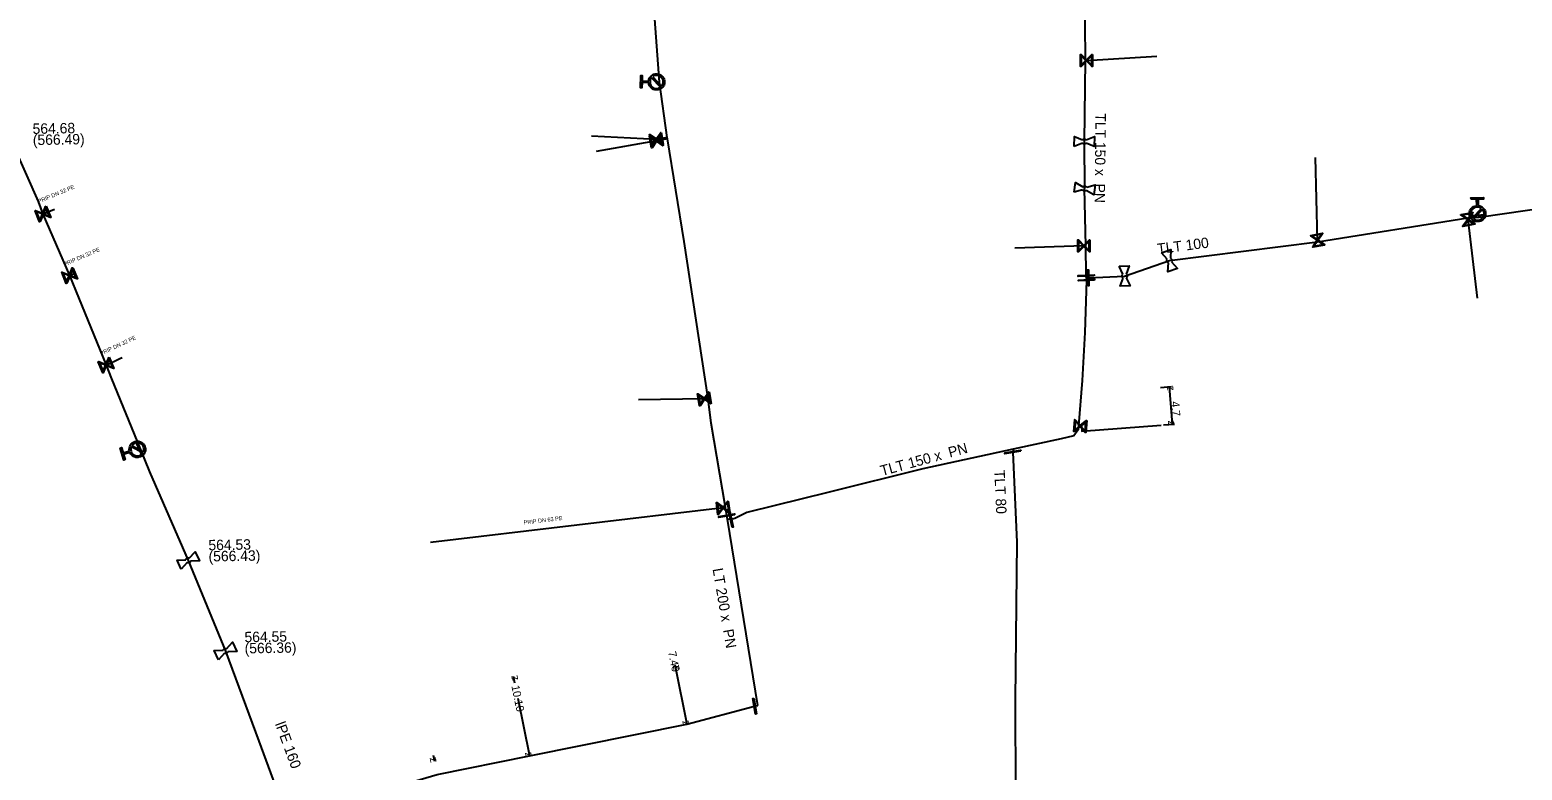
# Model space of a CAD drawing. Extents: x -643544 to -637295, y -1119190 to -1111715.
# Drawn here: x -641487.8 to -641301.3, y -1113744.9 to -1113652.4 of the extents above; entities that cross this region are included whole.
import ezdxf

# ---------------------------------------------------------------- set-up
doc = ezdxf.new("R2010")
doc.units = 0
for name, color, linetype in [('Default', 7, 'Continuous'), ('VP Hydrant', 7, 'Continuous'), ('VP Kótování', 7, 'Continuous'), ('VP Lomový bod', 7, 'Continuous'), ('VP Lomový bod - popis', 7, 'Continuous'), ('VP Popis přípojky', 7, 'Continuous'), ('VP Přípojka', 7, 'Continuous'), ('VP Řad', 7, 'Continuous'), ('VP Řad - popis', 7, 'Continuous'), ('VP Šoupě', 7, 'Continuous')]:
    doc.layers.add(name, color=color, linetype=linetype)

msp = doc.modelspace()

# ---------------------------------------------------------------- linework, layer by layer
at = {"layer": 'Default'}
for points in [[(-641410.46, -1113658.79), (-641410.43, -1113658.43), (-641410.16, -1113658.18), (-641409.86, -1113657.89), (-641409.45, -1113657.9), (-641409.03, -1113657.91), (-641408.75, -1113658.21), (-641408.46, -1113658.51), (-641408.47, -1113658.92), (-641408.48, -1113659.34), (-641408.78, -1113659.62), (-641409.08, -1113659.91), (-641409.49, -1113659.9), (-641409.91, -1113659.89), (-641410.19, -1113659.59), (-641410.45, -1113659.33), (-641410.47, -1113658.97)], [(-641410.1, -1113658.38), (-641410.28, -1113658.59), (-641410.29, -1113658.88), (-641410.29, -1113659.22), (-641410.06, -1113659.46), (-641409.83, -1113659.71), (-641409.49, -1113659.71), (-641409.2, -1113659.72), (-641408.98, -1113659.55)], [(-641408.85, -1113659.42), (-641408.67, -1113659.21), (-641408.66, -1113658.92), (-641408.65, -1113658.58), (-641408.89, -1113658.34), (-641409.12, -1113658.1), (-641409.45, -1113658.09), (-641409.74, -1113658.08), (-641409.96, -1113658.25)], [(-641356.26, -1113666.13), (-641356.22, -1113666.09), (-641356.17, -1113666.07), (-641356.1, -1113666.03), (-641356.02, -1113666.03), (-641355.94, -1113666.03), (-641355.86, -1113666.07), (-641355.82, -1113666.1), (-641355.78, -1113666.14)], [(-641355.79, -1113666.55), (-641355.82, -1113666.59), (-641355.87, -1113666.61), (-641355.94, -1113666.65), (-641356.02, -1113666.65), (-641356.11, -1113666.65), (-641356.18, -1113666.61), (-641356.23, -1113666.58), (-641356.26, -1113666.54)], [(-641355.77, -1113672.45), (-641355.81, -1113672.49), (-641355.86, -1113672.51), (-641355.94, -1113672.54), (-641356.02, -1113672.53), (-641356.1, -1113672.52), (-641356.17, -1113672.47), (-641356.21, -1113672.44), (-641356.24, -1113672.39)], [(-641356.19, -1113671.99), (-641356.15, -1113671.95), (-641356.1, -1113671.93), (-641356.02, -1113671.9), (-641355.94, -1113671.91), (-641355.86, -1113671.92), (-641355.79, -1113671.97), (-641355.75, -1113672), (-641355.72, -1113672.05)], [(-641306.81, -1113674.35), (-641306.45, -1113674.38), (-641306.18, -1113674.63), (-641305.89, -1113674.92), (-641305.88, -1113675.33), (-641305.87, -1113675.75), (-641306.16, -1113676.05), (-641306.45, -1113676.34), (-641306.86, -1113676.35), (-641307.28, -1113676.36), (-641307.57, -1113676.07), (-641307.87, -1113675.78), (-641307.88, -1113675.37), (-641307.89, -1113674.95), (-641307.6, -1113674.66), (-641307.35, -1113674.39), (-641306.99, -1113674.36)], [(-641306.38, -1113674.7), (-641306.6, -1113674.53), (-641306.9, -1113674.54), (-641307.23, -1113674.54), (-641307.47, -1113674.78), (-641307.7, -1113675.02), (-641307.69, -1113675.36), (-641307.69, -1113675.66), (-641307.51, -1113675.87)], [(-641307.38, -1113676), (-641307.16, -1113676.17), (-641306.87, -1113676.16), (-641306.53, -1113676.15), (-641306.3, -1113675.91), (-641306.06, -1113675.67), (-641306.07, -1113675.33), (-641306.07, -1113675.05), (-641306.25, -1113674.83)], [(-641345.5, -1113681.5), (-641345.55, -1113681.48), (-641345.6, -1113681.45), (-641345.66, -1113681.39), (-641345.69, -1113681.31), (-641345.71, -1113681.24), (-641345.7, -1113681.15), (-641345.69, -1113681.1), (-641345.66, -1113681.05)], [(-641345.27, -1113680.92), (-641345.23, -1113680.94), (-641345.19, -1113680.97), (-641345.12, -1113681.03), (-641345.09, -1113681.11), (-641345.07, -1113681.19), (-641345.08, -1113681.27), (-641345.09, -1113681.32), (-641345.12, -1113681.37)], [(-641351.18, -1113683.39), (-641351.22, -1113683.36), (-641351.25, -1113683.31), (-641351.29, -1113683.24), (-641351.29, -1113683.16), (-641351.3, -1113683.08), (-641351.26, -1113683), (-641351.23, -1113682.95), (-641351.19, -1113682.92)], [(-641350.78, -1113682.91), (-641350.74, -1113682.94), (-641350.71, -1113682.98), (-641350.67, -1113683.06), (-641350.67, -1113683.14), (-641350.67, -1113683.22), (-641350.7, -1113683.3), (-641350.73, -1113683.34), (-641350.77, -1113683.38)], [(-641475.34, -1113705), (-641475.42, -1113704.65), (-641475.25, -1113704.32), (-641475.05, -1113703.96), (-641474.66, -1113703.83), (-641474.26, -1113703.71), (-641473.89, -1113703.9), (-641473.53, -1113704.1), (-641473.4, -1113704.49), (-641473.28, -1113704.89), (-641473.47, -1113705.25), (-641473.67, -1113705.62), (-641474.06, -1113705.74), (-641474.46, -1113705.87), (-641474.82, -1113705.68), (-641475.15, -1113705.51), (-641475.28, -1113705.17)], [(-641475.12, -1113704.49), (-641475.22, -1113704.75), (-641475.14, -1113705.03), (-641475.04, -1113705.36), (-641474.74, -1113705.51), (-641474.44, -1113705.67), (-641474.12, -1113705.57), (-641473.84, -1113705.48), (-641473.69, -1113705.25)], [(-641473.6, -1113705.09), (-641473.5, -1113704.83), (-641473.59, -1113704.55), (-641473.69, -1113704.23), (-641473.98, -1113704.07), (-641474.28, -1113703.92), (-641474.6, -1113704.02), (-641474.88, -1113704.1), (-641475.03, -1113704.33)], [(-641468.3, -1113718.58), (-641468.29, -1113718.53), (-641468.26, -1113718.49), (-641468.2, -1113718.42), (-641468.13, -1113718.39), (-641468.05, -1113718.35), (-641467.97, -1113718.36), (-641467.92, -1113718.36), (-641467.87, -1113718.39)], [(-641467.7, -1113718.76), (-641467.71, -1113718.81), (-641467.75, -1113718.85), (-641467.8, -1113718.92), (-641467.87, -1113718.95), (-641467.95, -1113718.99), (-641468.03, -1113718.98), (-641468.08, -1113718.98), (-641468.13, -1113718.95)], [(-641463.64, -1113729.9), (-641463.63, -1113729.85), (-641463.59, -1113729.81), (-641463.54, -1113729.74), (-641463.47, -1113729.71), (-641463.39, -1113729.67), (-641463.31, -1113729.68), (-641463.26, -1113729.68), (-641463.21, -1113729.71)], [(-641463.04, -1113730.08), (-641463.05, -1113730.13), (-641463.09, -1113730.17), (-641463.14, -1113730.24), (-641463.21, -1113730.27), (-641463.29, -1113730.31), (-641463.37, -1113730.3), (-641463.42, -1113730.3), (-641463.47, -1113730.27)]]:
    msp.add_open_spline(points, degree=3, dxfattribs=at)
at = {"layer": 'VP Hydrant'}
for points in [[(-641410.47, -1113658.97), (-641411.29, -1113658.95), (-641411.3, -1113659.64), (-641411.49, -1113659.64), (-641411.45, -1113658.07), (-641411.27, -1113658.08), (-641411.28, -1113658.77), (-641410.46, -1113658.79)], [(-641408.98, -1113659.55), (-641410.1, -1113658.38)], [(-641409.96, -1113658.25), (-641408.85, -1113659.42)], [(-641306.99, -1113674.36), (-641307, -1113673.54), (-641307.69, -1113673.55), (-641307.7, -1113673.36), (-641306.13, -1113673.34), (-641306.13, -1113673.52), (-641306.82, -1113673.53), (-641306.81, -1113674.35)], [(-641307.51, -1113675.87), (-641306.38, -1113674.7)], [(-641306.25, -1113674.83), (-641307.38, -1113676)], [(-641473.69, -1113705.25), (-641475.12, -1113704.49)], [(-641475.03, -1113704.33), (-641473.6, -1113705.09)], [(-641475.28, -1113705.17), (-641476.07, -1113705.42), (-641475.86, -1113706.08), (-641476.04, -1113706.13), (-641476.5, -1113704.64), (-641476.33, -1113704.58), (-641476.12, -1113705.24), (-641475.34, -1113705)]]:
    msp.add_lwpolyline(points, dxfattribs=at)
at = {"layer": 'VP Kótování'}
for points in [[(-641346.5, -1113697.06), (-641345.12, -1113696.94)], [(-641345.41, -1113696.97), (-641345.04, -1113701.65)], [(-641346.12, -1113701.74), (-641344.74, -1113701.63)], [(-641407.21, -1113731.71), (-641407.17, -1113731.88)], [(-641407.17, -1113731.88), (-641405.68, -1113739.13)], [(-641427.18, -1113734.02), (-641427.35, -1113733.19)], [(-641426.8, -1113735.88), (-641425.34, -1113743.09)], [(-641437.39, -1113743), (-641437.24, -1113743.74)]]:
    msp.add_lwpolyline(points, dxfattribs=at)
at = {"layer": 'VP Lomový bod'}
for points in [[(-641357.28, -1113666.95), (-641357.26, -1113665.7), (-641356.26, -1113666.13)], [(-641356.26, -1113666.54), (-641357.28, -1113666.95)], [(-641355.78, -1113666.14), (-641354.76, -1113665.73), (-641354.78, -1113666.98), (-641355.79, -1113666.55)], [(-641357.3, -1113672.68), (-641357.14, -1113671.44), (-641356.19, -1113671.99)], [(-641356.24, -1113672.39), (-641357.3, -1113672.68)], [(-641355.72, -1113672.05), (-641354.66, -1113671.76), (-641354.82, -1113673), (-641355.77, -1113672.45)], [(-641346.39, -1113680.23), (-641345.21, -1113679.82), (-641345.27, -1113680.92)], [(-641345.66, -1113681.05), (-641346.39, -1113680.23)], [(-641351.65, -1113681.92), (-641350.4, -1113681.88), (-641350.78, -1113682.91)], [(-641351.19, -1113682.92), (-641351.65, -1113681.92)], [(-641345.12, -1113681.37), (-641344.39, -1113682.19), (-641345.57, -1113682.6), (-641345.5, -1113681.5)], [(-641350.77, -1113683.38), (-641350.31, -1113684.38), (-641351.56, -1113684.42), (-641351.18, -1113683.39)], [(-641468.88, -1113719.76), (-641469.4, -1113718.62), (-641468.3, -1113718.58)], [(-641468.13, -1113718.95), (-641468.88, -1113719.76)], [(-641467.87, -1113718.39), (-641467.12, -1113717.58), (-641466.6, -1113718.72), (-641467.7, -1113718.76)], [(-641464.22, -1113731.08), (-641464.74, -1113729.94), (-641463.64, -1113729.9)], [(-641463.47, -1113730.27), (-641464.22, -1113731.08)], [(-641463.21, -1113729.71), (-641462.46, -1113728.9), (-641461.94, -1113730.04), (-641463.04, -1113730.08)]]:
    msp.add_lwpolyline(points, dxfattribs=at)
at = {"layer": 'VP Přípojka'}
for points in [[(-641355.91, -1113656.2), (-641355.75, -1113656.2), (-641346.95, -1113655.66)], [(-641409.47, -1113658.9), (-641409.09, -1113658.91)], [(-641408.14, -1113665.82), (-641409.5, -1113666.07), (-641417.59, -1113665.69)], [(-641408.11, -1113666.01), (-641409.5, -1113666.25), (-641417.03, -1113667.57)], [(-641326.86, -1113678.85), (-641326.86, -1113678.67), (-641327.15, -1113668.32)], [(-641486.16, -1113675.4), (-641485.41, -1113675.09), (-641484.7, -1113674.8)], [(-641308.08, -1113675.89), (-641308.09, -1113676.07), (-641306.92, -1113685.9)], [(-641306.68, -1113675.78), (-641306.7, -1113675.56), (-641306.88, -1113675.35)], [(-641355.82, -1113679.39), (-641356.07, -1113679.39), (-641364.71, -1113679.66)], [(-641482.83, -1113683.08), (-641482.1, -1113682.77)], [(-641478.27, -1113694.27), (-641476.53, -1113693.46), (-641476.24, -1113693.33)], [(-641403.04, -1113698.47), (-641403.5, -1113698.48), (-641411.75, -1113698.59)], [(-641356.74, -1113701.87), (-641356.53, -1113701.89), (-641356.39, -1113701.85), (-641356.34, -1113702.53), (-641346.42, -1113701.76)], [(-641473.99, -1113704.75), (-641474.07, -1113704.78), (-641474.36, -1113704.79)], [(-641400.84, -1113712.05), (-641401.16, -1113712.09), (-641437.72, -1113716.45)]]:
    msp.add_lwpolyline(points, dxfattribs=at)
at = {"layer": 'VP Řad'}
for points in [[(-641400.63, -1113713.53), (-641400.71, -1113713.08), (-641400.84, -1113712.05), (-641402.64, -1113701.54), (-641403.04, -1113698.47), (-641406.01, -1113678.83), (-641408.11, -1113666.01), (-641408.14, -1113665.82), (-641409.09, -1113658.91), (-641409.85, -1113648.81), (-641408.42, -1113639.48), (-641408.17, -1113636.13), (-641407.22, -1113623.24), (-641405.97, -1113610.64), (-641404.78, -1113593.52), (-641404.58, -1113591.67), (-641404.21, -1113588.42), (-641403.15, -1113578.95), (-641402.78, -1113575.58)], [(-641352.38, -1113601.69), (-641352.41, -1113602.02), (-641352.5, -1113602.79), (-641352.75, -1113606.77), (-641353.17, -1113620.75), (-641353.27, -1113624.06), (-641353.39, -1113627.48), (-641355.46, -1113629.55), (-641355.58, -1113631.79), (-641355.58, -1113632.06), (-641355.94, -1113651.55), (-641355.91, -1113656.2), (-641356.02, -1113666.34), (-641355.98, -1113672.22)], [(-641493.78, -1113657.59), (-641493.68, -1113657.92), (-641489.83, -1113666.89), (-641486.76, -1113673.83), (-641486.16, -1113675.4), (-641482.83, -1113683.08), (-641482.09, -1113684.89), (-641478.27, -1113694.27), (-641477.57, -1113696), (-641473.99, -1113704.75), (-641472.82, -1113707.61), (-641468, -1113718.67), (-641463.34, -1113729.99), (-641459.18, -1113741.25), (-641454.96, -1113752.68)], [(-641355.78, -1113683.3), (-641355.79, -1113683.09), (-641355.82, -1113679.39), (-641355.98, -1113672.22)], [(-641355.78, -1113683.3), (-641355.55, -1113683.36), (-641350.98, -1113683.15), (-641345.39, -1113681.21), (-641326.86, -1113678.85), (-641308.08, -1113675.89), (-641306.68, -1113675.78), (-641291.71, -1113673.61), (-641288.55, -1113673.16), (-641284.64, -1113672.6)], [(-641355.78, -1113683.3), (-641355.76, -1113683.64), (-641355.94, -1113690.19), (-641356.28, -1113696.21), (-641356.74, -1113701.87), (-641356.78, -1113702.35), (-641357.32, -1113703.12), (-641358.93, -1113703.48), (-641364.93, -1113704.77), (-641376.21, -1113707.23), (-641387.91, -1113710.14), (-641398.19, -1113712.7), (-641399.71, -1113713.45), (-641400.18, -1113713.54), (-641400.63, -1113713.53)], [(-641364.93, -1113704.77), (-641364.97, -1113705.14), (-641364.47, -1113716.4), (-641364.67, -1113736.09), (-641364.63, -1113747.74), (-641364.63, -1113747.85)], [(-641396.81, -1113736.78), (-641400.63, -1113713.53)], [(-641459.39, -1113751.94), (-641458.49, -1113751.79), (-641455.12, -1113750.77), (-641436.91, -1113745.41), (-641425.34, -1113743.09), (-641405.68, -1113739.13), (-641397.22, -1113736.88), (-641396.81, -1113736.78)]]:
    msp.add_lwpolyline(points, dxfattribs=at)
at = {"layer": 'VP Šoupě'}
for points in [[(-641355, -1113655.45), (-641355, -1113656.95), (-641355.07, -1113656.95), (-641355.15, -1113656.86), (-641355.75, -1113656.26), (-641356.43, -1113656.95), (-641356.5, -1113656.95), (-641356.5, -1113655.45), (-641356.43, -1113655.45), (-641355.75, -1113656.14), (-641355.16, -1113655.54), (-641355.07, -1113655.45), (-641355, -1113655.45)], [(-641356.41, -1113656.8), (-641355.81, -1113656.2), (-641356.41, -1113655.61), (-641356.41, -1113656.8)], [(-641355.09, -1113655.61), (-641355.69, -1113656.2), (-641355.09, -1113656.79), (-641355.09, -1113655.61)], [(-641408.9, -1113665.2), (-641408.63, -1113666.67), (-641408.69, -1113666.68), (-641408.79, -1113666.61), (-641409.49, -1113666.13), (-641410.04, -1113666.93), (-641410.1, -1113666.95), (-641410.37, -1113665.47), (-641410.31, -1113665.46), (-641409.51, -1113666.01), (-641409.04, -1113665.32), (-641408.96, -1113665.21), (-641408.9, -1113665.2)], [(-641408.9, -1113665.38), (-641408.63, -1113666.85), (-641408.69, -1113666.86), (-641408.79, -1113666.79), (-641409.49, -1113666.31), (-641410.04, -1113667.11), (-641410.1, -1113667.13), (-641410.37, -1113665.65), (-641410.31, -1113665.64), (-641409.51, -1113666.19), (-641409.04, -1113665.5), (-641408.96, -1113665.39), (-641408.9, -1113665.38)], [(-641410.04, -1113666.78), (-641409.56, -1113666.08), (-641410.25, -1113665.61), (-641410.04, -1113666.78)], [(-641410.04, -1113666.96), (-641409.56, -1113666.26), (-641410.25, -1113665.79), (-641410.04, -1113666.96)], [(-641408.96, -1113665.37), (-641409.44, -1113666.06), (-641408.75, -1113666.53), (-641408.96, -1113665.37)], [(-641408.96, -1113665.55), (-641409.44, -1113666.24), (-641408.75, -1113666.71), (-641408.96, -1113665.55)], [(-641485.75, -1113674.42), (-641485.18, -1113675.81), (-641485.24, -1113675.83), (-641485.36, -1113675.78), (-641486.13, -1113675.46), (-641486.5, -1113676.35), (-641486.57, -1113676.38), (-641487.14, -1113674.99), (-641487.08, -1113674.97), (-641486.18, -1113675.34), (-641485.86, -1113674.57), (-641485.82, -1113674.45), (-641485.75, -1113674.42)], [(-641485.78, -1113674.6), (-641486.1, -1113675.38), (-641485.33, -1113675.7), (-641485.78, -1113674.6)], [(-641486.54, -1113676.2), (-641486.22, -1113675.42), (-641486.99, -1113675.1), (-641486.54, -1113676.2)], [(-641308.96, -1113675.46), (-641307.48, -1113675.2), (-641307.47, -1113675.26), (-641307.55, -1113675.37), (-641308.03, -1113676.06), (-641307.23, -1113676.61), (-641307.22, -1113676.68), (-641308.7, -1113676.94), (-641308.71, -1113676.88), (-641308.15, -1113676.08), (-641308.84, -1113675.6), (-641308.95, -1113675.53), (-641308.96, -1113675.46)], [(-641308.79, -1113675.53), (-641308.1, -1113676.01), (-641307.62, -1113675.32), (-641308.79, -1113675.53)], [(-641307.39, -1113676.61), (-641308.08, -1113676.13), (-641308.56, -1113676.82), (-641307.39, -1113676.61)], [(-641305.95, -1113675.54), (-641307.44, -1113675.67), (-641307.45, -1113675.58), (-641305.96, -1113675.45), (-641305.95, -1113675.54)], [(-641325.99, -1113679.27), (-641327.46, -1113679.54), (-641327.47, -1113679.48), (-641327.4, -1113679.37), (-641326.92, -1113678.68), (-641327.72, -1113678.13), (-641327.73, -1113678.07), (-641326.26, -1113677.8), (-641326.24, -1113677.86), (-641326.8, -1113678.66), (-641326.11, -1113679.14), (-641326, -1113679.21), (-641325.99, -1113679.27)], [(-641327.57, -1113678.13), (-641326.87, -1113678.61), (-641326.39, -1113677.92), (-641327.57, -1113678.13)], [(-641355.32, -1113678.64), (-641355.32, -1113680.14), (-641355.39, -1113680.14), (-641355.47, -1113680.05), (-641356.07, -1113679.45), (-641356.75, -1113680.14), (-641356.82, -1113680.14), (-641356.82, -1113678.64), (-641356.75, -1113678.64), (-641356.07, -1113679.33), (-641355.48, -1113678.73), (-641355.39, -1113678.64), (-641355.32, -1113678.64)], [(-641356.73, -1113679.99), (-641356.13, -1113679.39), (-641356.73, -1113678.8), (-641356.73, -1113679.99)], [(-641355.41, -1113678.8), (-641356.01, -1113679.39), (-641355.41, -1113679.98), (-641355.41, -1113678.8)], [(-641326.16, -1113679.21), (-641326.85, -1113678.73), (-641327.32, -1113679.42), (-641326.16, -1113679.21)], [(-641482.42, -1113682.1), (-641481.85, -1113683.49), (-641481.91, -1113683.51), (-641482.03, -1113683.46), (-641482.8, -1113683.14), (-641483.17, -1113684.03), (-641483.24, -1113684.06), (-641483.81, -1113682.67), (-641483.75, -1113682.65), (-641482.85, -1113683.02), (-641482.53, -1113682.25), (-641482.49, -1113682.13), (-641482.42, -1113682.1)], [(-641483.21, -1113683.88), (-641482.89, -1113683.1), (-641483.66, -1113682.78), (-641483.21, -1113683.88)], [(-641482.45, -1113682.28), (-641482.77, -1113683.06), (-641482, -1113683.38), (-641482.45, -1113682.28)], [(-641354.78, -1113683.13), (-641356.78, -1113683.19), (-641356.79, -1113683.06), (-641354.79, -1113683), (-641354.78, -1113683.13)], [(-641354.76, -1113683.64), (-641356.75, -1113683.76), (-641356.76, -1113683.64), (-641354.76, -1113683.52), (-641354.76, -1113683.64)], [(-641355.6, -1113684.36), (-641355.63, -1113682.36), (-641355.5, -1113682.36), (-641355.47, -1113684.36), (-641355.6, -1113684.36)], [(-641477.86, -1113693.29), (-641477.29, -1113694.68), (-641477.35, -1113694.7), (-641477.47, -1113694.65), (-641478.24, -1113694.33), (-641478.61, -1113695.22), (-641478.68, -1113695.25), (-641479.25, -1113693.86), (-641479.19, -1113693.84), (-641478.29, -1113694.21), (-641477.97, -1113693.44), (-641477.93, -1113693.32), (-641477.86, -1113693.29)], [(-641477.86, -1113693.29), (-641477.29, -1113694.68), (-641477.35, -1113694.7), (-641477.47, -1113694.65), (-641478.24, -1113694.33), (-641478.61, -1113695.22), (-641478.68, -1113695.25), (-641479.25, -1113693.86), (-641479.19, -1113693.84), (-641478.29, -1113694.21), (-641477.97, -1113693.44), (-641477.93, -1113693.32), (-641477.86, -1113693.29)], [(-641478.65, -1113695.07), (-641478.33, -1113694.29), (-641479.1, -1113693.97), (-641478.65, -1113695.07)], [(-641478.65, -1113695.07), (-641478.33, -1113694.29), (-641479.1, -1113693.97), (-641478.65, -1113695.07)], [(-641477.89, -1113693.47), (-641478.21, -1113694.25), (-641477.44, -1113694.57), (-641477.89, -1113693.47)], [(-641477.89, -1113693.47), (-641478.21, -1113694.25), (-641477.44, -1113694.57), (-641477.89, -1113693.47)], [(-641402.9, -1113697.61), (-641402.63, -1113699.08), (-641402.69, -1113699.09), (-641402.79, -1113699.02), (-641403.49, -1113698.54), (-641404.04, -1113699.34), (-641404.1, -1113699.36), (-641404.37, -1113697.88), (-641404.31, -1113697.87), (-641403.51, -1113698.42), (-641403.04, -1113697.73), (-641402.96, -1113697.62), (-641402.9, -1113697.61)], [(-641404.04, -1113699.19), (-641403.56, -1113698.49), (-641404.25, -1113698.02), (-641404.04, -1113699.19)], [(-641402.96, -1113697.78), (-641403.44, -1113698.47), (-641402.75, -1113698.94), (-641402.96, -1113697.78)], [(-641355.72, -1113701.2), (-641355.84, -1113702.7), (-641355.91, -1113702.69), (-641355.99, -1113702.59), (-641356.53, -1113701.95), (-641357.27, -1113702.58), (-641357.34, -1113702.58), (-641357.22, -1113701.08), (-641357.15, -1113701.09), (-641356.52, -1113701.83), (-641355.88, -1113701.28), (-641355.79, -1113701.2), (-641355.72, -1113701.2)], [(-641357.23, -1113702.43), (-641356.59, -1113701.89), (-641357.14, -1113701.25), (-641357.23, -1113702.43)], [(-641355.83, -1113701.35), (-641356.47, -1113701.9), (-641355.92, -1113702.53), (-641355.83, -1113701.35)], [(-641474.33, -1113704.07), (-641473.73, -1113705.45), (-641473.81, -1113705.49), (-641474.41, -1113704.11), (-641474.33, -1113704.07)], [(-641363.97, -1113705.04), (-641365.95, -1113705.37), (-641365.97, -1113705.24), (-641363.99, -1113704.91), (-641363.97, -1113705.04)], [(-641400.51, -1113711.25), (-641400.32, -1113712.74), (-641400.39, -1113712.75), (-641400.49, -1113712.67), (-641401.15, -1113712.15), (-641401.75, -1113712.92), (-641401.81, -1113712.93), (-641402, -1113711.44), (-641401.93, -1113711.43), (-641401.17, -1113712.03), (-641400.65, -1113711.37), (-641400.57, -1113711.26), (-641400.51, -1113711.25)], [(-641401.74, -1113712.76), (-641401.22, -1113712.1), (-641401.88, -1113711.58), (-641401.74, -1113712.76)], [(-641400.58, -1113711.42), (-641401.1, -1113712.08), (-641400.43, -1113712.6), (-641400.58, -1113711.42)], [(-641399.71, -1113712.97), (-641401.68, -1113713.32), (-641401.71, -1113713.19), (-641399.74, -1113712.84), (-641399.71, -1113712.97)], [(-641400.32, -1113712.55), (-641399.92, -1113714.51), (-641400.04, -1113714.53), (-641400.44, -1113712.57), (-641400.32, -1113712.55)], [(-641397.33, -1113735.89), (-641396.98, -1113737.85), (-641397.11, -1113737.88), (-641397.46, -1113735.91), (-641397.33, -1113735.89)]]:
    msp.add_lwpolyline(points, dxfattribs=at)

# ---------------------------------------------------------------- texts
at = {"layer": 'VP Kótování'}
for s, rotation, p in [('z', 94.5895, (-641344.88, -1113697.43)), ('4.7', 274.5895, (-641345.16, -1113698.84)), ('z', 274.5895, (-641345.58, -1113701.19)), ('7.40', 281.5848, (-641408.04, -1113730.12)), ('z', 101.5848, (-641406.58, -1113732.27)), ('z', 101.4968, (-641426.76, -1113733.58)), ('10.10', 281.4969, (-641427.62, -1113734.37)), ('z', 281.5848, (-641406.27, -1113738.74)), ('z', 281.1975, (-641437.83, -1113743.35)), ('z', 281.4968, (-641425.93, -1113742.7))]:
    msp.add_text(s, height=1, rotation=rotation, dxfattribs=at).set_placement(p)
at = {"layer": 'VP Lomový bod - popis'}
for s, p in [('564.68', (-641487.44, -1113665.39)), ('(566.49)', (-641487.41, -1113666.79)), ('564.53', (-641465.47, -1113717.41)), ('(566.43)', (-641465.45, -1113718.81)), ('564.55', (-641460.96, -1113728.9)), ('(566.36)', (-641460.94, -1113730.3))]:
    msp.add_text(s, height=1.3, rotation=1, dxfattribs=at).set_placement(p)
at = {"layer": 'VP Popis přípojky'}
for s, rotation, p in [('PRIP DN 32 PE', 22.6091, (-641486.66, -1113674.06)), ('PRIP DN 32 PE', 23.3131, (-641483.47, -1113681.94)), ('PRIP DN 32 PE', 24.9219, (-641478.9, -1113693.07)), ('PRIP DN 63 PE', 6.7834, (-641426.05, -1113714.19))]:
    msp.add_text(s, height=0.5, rotation=rotation, dxfattribs=at).set_placement(p)
at = {"layer": 'VP Řad - popis'}
for s, rotation, p in [('TLT 150 x  PN ', 269.3785, (-641354.62, -1113662.8)), ('TLT 100', 7.2582, (-641346.82, -1113680.4)), ('TLT 150 x  PN ', 15.1358, (-641381.31, -1113708.13)), ('TLT 80', 272.5426, (-641367.27, -1113707.39)), ('LT 200 x  PN ', 279.7245, (-641402.48, -1113719.74)), ('lPE 160', 290.2661, (-641457.17, -1113739.1))]:
    msp.add_text(s, height=1.3, rotation=rotation, dxfattribs=at).set_placement(p)

doc.saveas('drawing.dxf')
